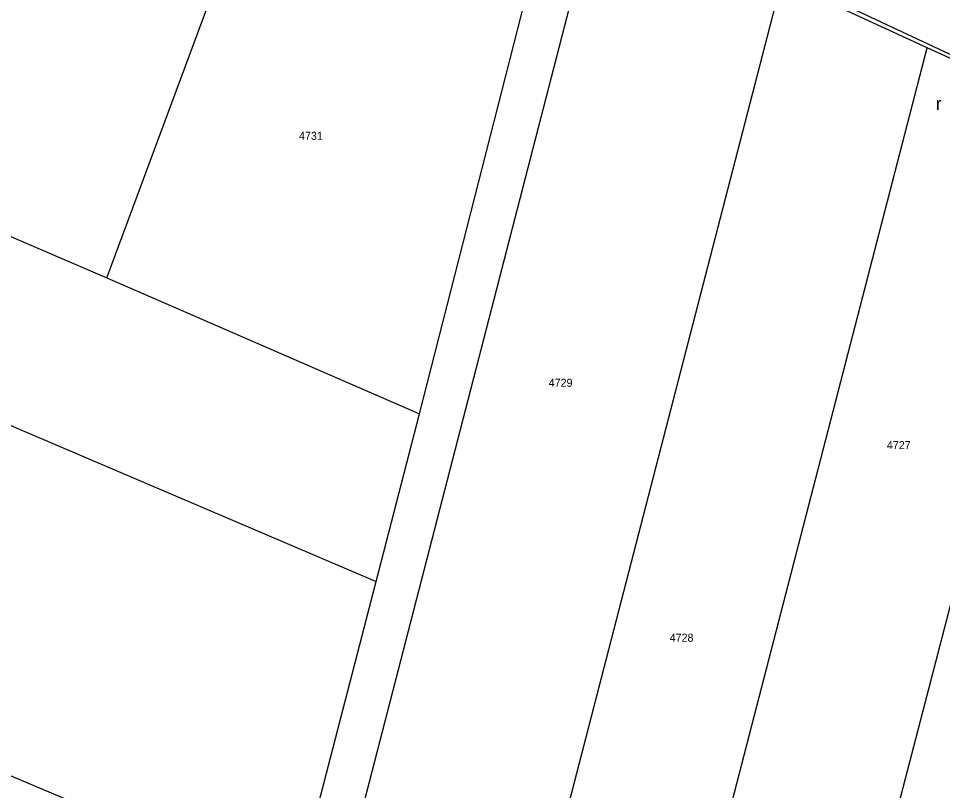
# Model space of a CAD drawing. Extents: x -540150 to -533593, y -1185082 to -1180066.
# Drawn here: x -535773.5 to -535686.9, y -1182469.1 to -1182396.8 of the extents above; entities that cross this region are included whole.
import ezdxf

# ---------------------------------------------------------------- set-up
doc = ezdxf.new("R2010")
doc.units = 0
for name, color, linetype in [('KN_HRAN_PARCEL', 7, 'Continuous'), ('KN_PARC_Č', 7, 'Continuous'), ('Vrstva 11', 7, 'Continuous'), ('Vrstva 36', 7, 'Continuous')]:
    doc.layers.add(name, color=color, linetype=linetype)

msp = doc.modelspace()

# ---------------------------------------------------------------- linework, layer by layer
at = {"layer": 'KN_HRAN_PARCEL'}
for p, q in [((-535765.23, -1182421.115), (-535748.25, -1182375.265)), ((-535866.11, -1182377.855), (-535765.23, -1182421.115)), ((-535735.93, -1182433.845), (-535724.68, -1182389.775)), ((-535876.25, -1182391.405), (-535740, -1182449.575)), ((-535720.72, -1182391.115), (-535742.24, -1182474.445)), ((-535723.92, -1182477.975), (-535702, -1182393.255)), ((-535688.4, -1182399.565), (-535702, -1182393.255)), ((-535709.37, -1182480.645), (-535688.4, -1182399.565)), ((-535674.3, -1182405.895), (-535688.4, -1182399.565)), ((-535694.267, -1182482.846), (-535674.3, -1182405.895)), ((-535895.3, -1182416.795), (-535747.61, -1182478.975)), ((-535765.23, -1182421.115), (-535735.93, -1182433.845)), ((-535740, -1182449.575), (-535735.93, -1182433.845)), ((-535747.61, -1182478.975), (-535740, -1182449.575))]:
    msp.add_line(p, q, dxfattribs=at)
at = {"layer": 'Vrstva 11'}
msp.add_line((-535703.319, -1182392.149), (-535685.394, -1182400.541), dxfattribs=at)

# ---------------------------------------------------------------- texts
at = {"layer": 'KN_PARC_Č'}
for s, p in [('4731', (-535747.23, -1182408.175)), ('4729', (-535723.84, -1182431.315)), ('4727', (-535692.16, -1182437.155)), ('4728', (-535712.51, -1182455.205))]:
    msp.add_text(s, height=0.75, dxfattribs=at).set_placement(p)
at = {"layer": 'Vrstva 36'}
msp.add_text('r', height=1.2, dxfattribs=at).set_placement((-535687.567, -1182405.367))

doc.saveas('drawing.dxf')
